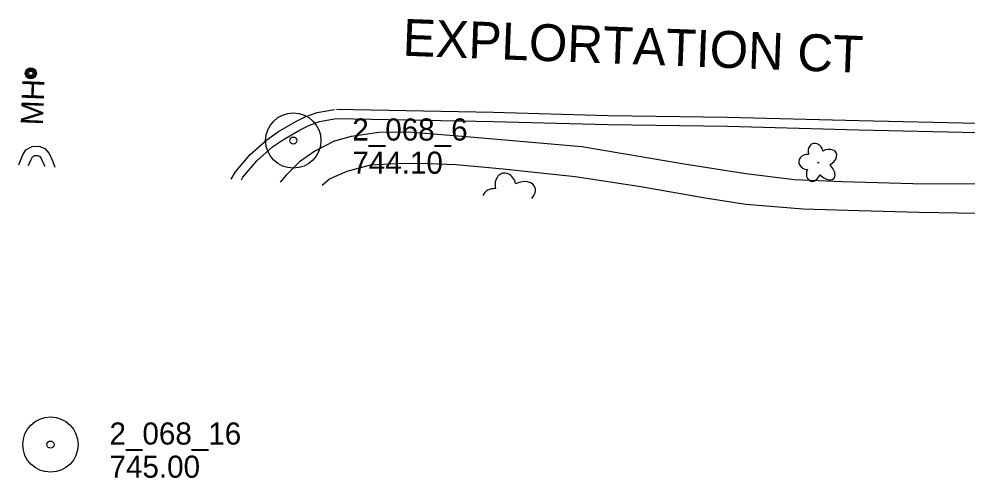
# Model space of a CAD drawing. Extents: x 588843 to 2552415, y 180129 to 269402.
# Drawn here: x 605537.5 to 605794.5, y 182627.6 to 182752.1 of the extents above; entities that cross this region are included whole.
import ezdxf

# ---------------------------------------------------------------- set-up
doc = ezdxf.new("R2010")
doc.units = 0
for name, color, linetype in [('E_DTM_SpotElev', 7, 'Continuous'), ('E_LAND_Vegetation', 7, 'Continuous'), ('E_MAP_SpotElev', 7, 'Continuous'), ('E_PATH_Sidewalk', 7, 'Continuous'), ('E_RDWY_C_and_G', 7, 'Continuous'), ('E_RDWY_Text', 7, 'Continuous'), ('E_UTL_MH', 7, 'Continuous'), ('E_UTL_MH_Text', 7, 'Continuous')]:
    doc.layers.add(name, color=color, linetype=linetype)

# ---------------------------------------------------------------- blocks, each defined once
blk = doc.blocks.new('PP')
at = {"layer": 'E_MAP_SpotElev'}
for radius in [24.61, 3.15]:
    blk.add_circle((0, 0), radius, dxfattribs=at)
blk = doc.blocks.new('MHO_2')
at = {"layer": 'E_UTL_MH'}
for centre, radius in [((0.3, -0.4), 9.84), ((0.3, -0.4), 7.98), ((0.2, -0.5), 6.35), ((0.1, -0.5), 3.97)]:
    blk.add_circle(centre, radius, dxfattribs=at)
blk = doc.blocks.new('MHT_2')
at = {"layer": 'E_UTL_MH_Text'}
blk.add_text('MH', height=39.37, dxfattribs=at).set_placement((-32.2, -19.7))
blk = doc.blocks.new('DTRE_3')
at = {"layer": 'E_LAND_Vegetation'}
blk.add_circle((-0.6, 0), 0.601, dxfattribs=at)
for centre, major_axis, ratio in [((-6.1, 17.5), (4.5, -16.3), 0.782863), ((13.3, 9), (-17.3, -9.6), 0.691916), ((-19.3, 0.5), (16.2, -0.4), 0.832022), ((-8.2, -17.2), (5.9, 15.9), 0.716896), ((11.6, -12.2), (-16.4, 15), 0.560249)]:
    blk.add_ellipse(centre, major_axis=major_axis, ratio=ratio, start_param=1.570796, end_param=4.712389, dxfattribs=at)

msp = doc.modelspace()

# ---------------------------------------------------------------- linework, layer by layer
at = {"layer": 'E_LAND_Vegetation'}
for centre, major_axis, ratio, start_param, end_param in [((605669.4, 182706.7), (0.82, -3.52), 0.782863, 1.570796, 4.712389), ((605673.48, 182704.74), (-3.77, -1.91), 0.691916, 2.076923, 4.712389), ((605666.47, 182703.19), (3.45, -0.22), 0.832022, 1.570796, 2.848623)]:
    msp.add_ellipse(centre, major_axis=major_axis, ratio=ratio, start_param=start_param, end_param=end_param, dxfattribs=at)
at = {"layer": 'E_PATH_Sidewalk'}
for points in [[(605623.11, 182719.03), (605627.58, 182720.3), (605635.02, 182721.39), (605643.2, 182721.47), (605659.79, 182720.16), (605690.06, 182717.46), (605717.82, 182712.81), (605734.47, 182710.14), (605747.65, 182708.58), (605760.57, 182707.99), (605779.73, 182707.47), (605810, 182707.4), (605839.37, 182706.68), (605861.84, 182706.22), (605888.77, 182705.5), (605915.71, 182704.78), (605948.1, 182704.04), (605988.56, 182703.1), (606018.81, 182702.45), (606049.73, 182701.67), (606079.98, 182701.02)], [(605623.11, 182719.03), (605617.7, 182716.19), (605613.57, 182713.3), (605609.9, 182709.74), (605608.25, 182707.78)], [(605626.48, 182710.79), (605632.73, 182712.52), (605639.95, 182712.93), (605645.99, 182712.99), (605656, 182712.61), (605668.71, 182711.45), (605688.2, 182709.36), (605706.01, 182706.64), (605723.51, 182703.55), (605734.54, 182701.87), (605750.07, 182700.6), (605765.14, 182700.13), (605781.48, 182699.71), (605807.94, 182699.2), (605836.82, 182698.5), (605874.85, 182697.55), (605899.26, 182696.93), (605938.53, 182695.55), (605970.05, 182695.04), (606008.47, 182694.18), (606036.27, 182693.23), (606074.69, 182692.46)], [(605619.64, 182707.01), (605621.67, 182708.73), (605626.48, 182710.79)]]:
    msp.add_lwpolyline(points, dxfattribs=at)
at = {"layer": 'E_RDWY_C_and_G'}
for points in [[(605595.01, 182708.66), (605596.15, 182710.65), (605600.13, 182715.37), (605604.65, 182719.34), (605607.84, 182721.53), (605612.53, 182724.25), (605615.27, 182725.63), (605618.29, 182726.7), (605623.01, 182727.57)], [(605623.51, 182727.61), (605666.04, 182726.81), (605697.15, 182725.93), (605729.53, 182725.49)], [(605597.79, 182708.48), (605598.21, 182709.21), (605601.92, 182713.62), (605606.19, 182717.37), (605609.18, 182719.42), (605613.72, 182722.05), (605616.26, 182723.33), (605618.94, 182724.28), (605623.46, 182725.11)], [(605623.46, 182725.11), (605665.98, 182724.31), (605697.1, 182723.43), (605729.5, 182722.99)], [(605729.56, 182725.48), (605765.15, 182724.53), (605797.24, 182723.81), (605826.43, 182723.2), (605854.25, 182722.35)], [(605729.5, 182722.99), (605765.09, 182722.03), (605797.19, 182721.31), (605826.37, 182720.7), (605854.17, 182719.85)], [(605537.49, 182712.51), (605537.93, 182713.67), (605538.48, 182715.07), (605539.33, 182716.62), (605541.08, 182717.51), (605542.88, 182717.59), (605544.54, 182716.96), (605545.67, 182715.59), (605546.63, 182713.39), (605547.25, 182711.85)], [(605540.09, 182712.33), (605540.26, 182712.77), (605540.75, 182714), (605541.15, 182714.74), (605541.73, 182715.03), (605542.48, 182715.07), (605543.04, 182714.86), (605543.51, 182714.27), (605544.32, 182712.43), (605544.48, 182712.04)]]:
    msp.add_lwpolyline(points, dxfattribs=at)

# ---------------------------------------------------------------- block references
at = {"layer": 'E_LAND_Vegetation', "xscale": 0.1524003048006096, "yscale": 0.15240030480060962, "rotation": -2.1573839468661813}
msp.add_blockref('DTRE_3', (605754.24, 182713.11), dxfattribs=at)
at = {"layer": 'E_MAP_SpotElev', "xscale": 0.3048006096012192, "yscale": 0.3048006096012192}
for p in [(605611.85, 182719.11), (605611.85, 182719.11), (605546.03, 182636.64), (605546.03, 182636.64)]:
    msp.add_blockref('PP', p, dxfattribs=at)
at = {"layer": 'E_UTL_MH', "xscale": 0.15240030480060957, "yscale": 0.15240030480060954, "rotation": -92.24175066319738}
msp.add_blockref('MHO_2', (605540.77, 182737.37), dxfattribs=at)
at = {"layer": 'E_UTL_MH_Text', "xscale": 0.15240030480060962, "yscale": 0.1524003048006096, "rotation": 87.75824933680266}
msp.add_blockref('MHT_2', (605541.14, 182728.2), dxfattribs=at)

# ---------------------------------------------------------------- texts
at = {"layer": 'E_DTM_SpotElev'}
for s, p in [('2_068_6', (605627.85, 182719.11)), ('2_068_6', (605627.85, 182719.11)), ('744.10', (605627.85, 182710.11)), ('744.10', (605627.85, 182710.11)), ('2_068_16', (605562.03, 182636.64)), ('2_068_16', (605562.03, 182636.64)), ('745.00', (605562.03, 182627.64)), ('745.00', (605562.03, 182627.64))]:
    msp.add_text(s, height=6, dxfattribs=at).set_placement(p)
at = {"layer": 'E_RDWY_Text'}
msp.add_text('EXPLORTATION CT', height=10, rotation=357.8453, dxfattribs=at).set_placement((605641.38, 182742.15))
msp.add_text('EXPLORTATION CT', height=10, rotation=357.8453, dxfattribs=at).set_placement((605641.38, 182742.15))

doc.saveas('drawing.dxf')
